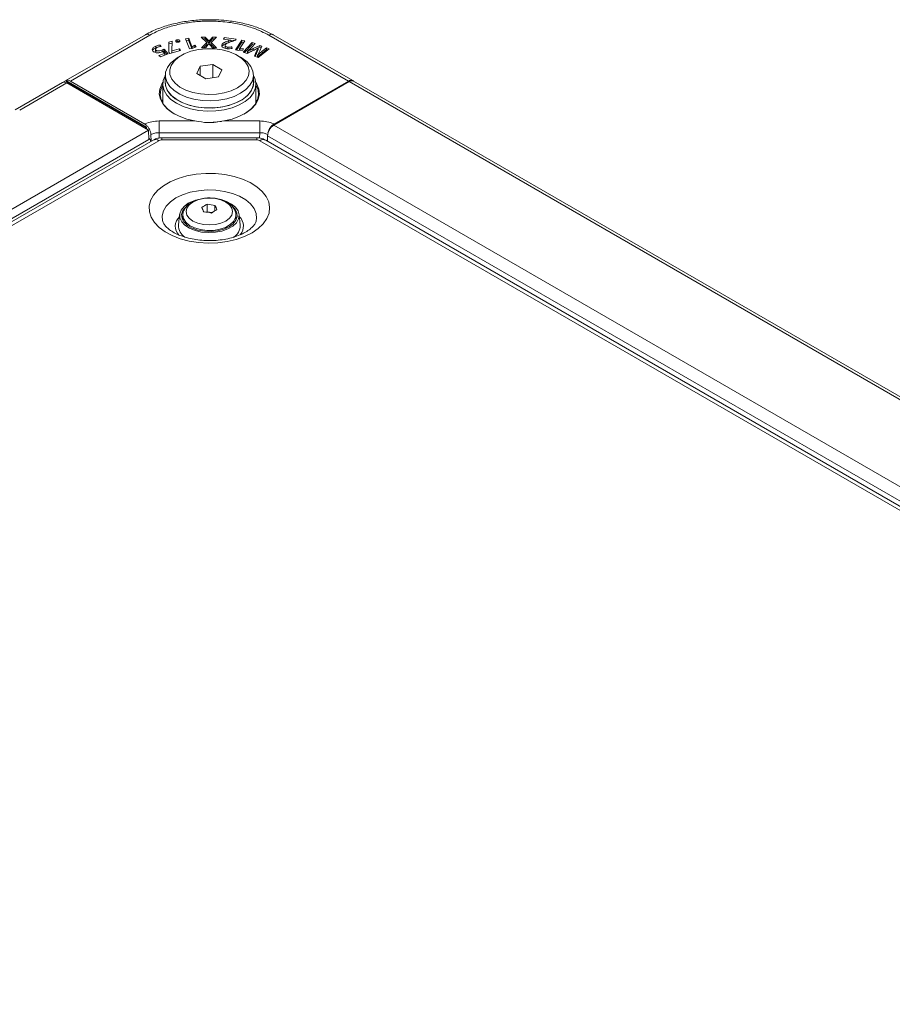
# Model space of a CAD drawing. Header units: millimetres. Extents: x 0 to 1118, y 0 to 864.
# Tile 275 of 512: x 546 to 595, y 213 to 269. Entities that reach past the tile are written whole.
import ezdxf

# ---------------------------------------------------------------- set-up
doc = ezdxf.new("R2010")
doc.units = ezdxf.units.MM

msp = doc.modelspace()

# ---------------------------------------------------------------- linework, layer by layer
at = {"color": 7, "linetype": 'Continuous', "lineweight": 15}
for p, q in [((548.4743, 265.6232), (552.9825, 268.2257)), ((554.3085, 267.8064), (554.3031, 267.2325)), ((554.3107, 267.7035), (554.3062, 267.2287)), ((554.4927, 267.8569), (554.3085, 267.8064)), ((554.3107, 267.7035), (554.3085, 267.8064)), ((554.4888, 267.7523), (554.3107, 267.7035)), ((554.4719, 267.3039), (554.4927, 267.8569)), ((554.9353, 267.8595), (554.718, 267.8041)), ((554.7756, 267.9328), (554.7755, 267.9328)), ((554.7755, 267.8294), (554.7755, 267.8294)), ((554.9277, 267.8369), (554.9287, 267.8878)), ((555.4303, 268.0214), (555.2483, 267.9975)), ((555.2483, 267.9975), (555.474, 267.4238)), ((555.4286, 267.9178), (555.287, 267.8992)), ((555.4286, 267.9178), (555.4303, 268.0214)), ((555.6157, 267.4424), (555.4286, 267.9178)), ((555.6174, 267.5456), (555.4303, 268.0214)), ((556.3596, 268.0912), (556.1369, 268.0905)), ((556.1369, 268.0905), (556.4612, 267.7792)), ((556.4612, 267.7792), (556.1549, 267.4804)), ((556.3583, 267.9879), (556.2442, 267.9875)), ((556.3583, 267.9879), (556.3596, 268.0912)), ((556.4735, 267.8676), (556.3583, 267.9879)), ((556.4754, 267.9702), (556.3596, 268.0912)), ((556.4637, 267.6771), (556.4612, 267.7792)), ((556.5701, 267.7098), (556.5731, 267.7098)), ((556.5876, 267.7522), (556.5799, 267.7523)), ((556.5861, 267.8556), (556.5812, 267.8556)), ((556.7845, 268.0925), (556.6805, 267.9709)), ((556.7859, 267.9892), (556.6825, 267.8682)), ((556.6923, 267.6814), (556.6948, 267.7835)), ((556.8932, 267.4826), (556.6923, 267.6814)), ((556.6948, 267.7835), (557.0056, 268.0932)), ((556.9986, 267.483), (556.6948, 267.7835)), ((557.0056, 268.0932), (556.7845, 268.0925)), ((556.7859, 267.9892), (556.7845, 268.0925)), ((556.9016, 267.9895), (556.7859, 267.9892)), ((557.4365, 268.0635), (557.4027, 267.9732)), ((557.4027, 267.9732), (557.8119, 267.9221)), ((558.1124, 267.9791), (557.4365, 268.0635)), ((557.438, 267.9688), (557.4365, 268.0635)), ((557.8112, 267.9204), (557.7076, 267.8879)), ((557.8119, 267.9221), (557.8112, 267.9204)), ((557.8132, 267.8175), (557.8112, 267.9204)), ((557.8145, 267.821), (557.8119, 267.9221)), ((558.0146, 267.8879), (557.8121, 267.9132)), ((557.9461, 267.8646), (558.0875, 267.9127)), ((558.4448, 267.9121), (558.0812, 267.3625)), ((558.0875, 267.9127), (558.1124, 267.9791)), ((558.4461, 267.8084), (558.1422, 267.349)), ((558.3176, 267.4179), (558.6191, 267.8737)), ((558.6191, 267.8737), (558.4448, 267.9121)), ((558.4461, 267.8084), (558.4448, 267.9121)), ((558.5594, 267.7834), (558.4461, 267.8084)), ((559.0322, 267.7738), (558.5241, 267.2377)), ((558.9808, 267.4989), (559.1918, 267.7163)), ((559.1918, 267.7163), (559.0322, 267.7738)), ((559.033, 267.67), (559.0322, 267.7738)), ((560.2212, 268.2257), (564.7293, 265.6232)), ((554.0668, 267.1659), (553.7422, 267.0391)), ((553.8711, 267.5574), (553.8217, 267.6397)), ((553.8318, 266.9626), (554.2681, 267.1331)), ((553.9773, 267.273), (554.0668, 267.1659)), ((554.2001, 267.1065), (554.0349, 267.2967)), ((554.2681, 267.1331), (554.0356, 267.4008)), ((554.0696, 267.0634), (554.0668, 267.1659)), ((554.3031, 267.2325), (554.3562, 267.1679)), ((554.3562, 267.1679), (554.9754, 267.3376)), ((554.4697, 267.2015), (554.4719, 267.3039)), ((554.4714, 267.1995), (554.4697, 267.2015)), ((554.4732, 267.3022), (554.4719, 267.3039)), ((554.4722, 267.1997), (554.4732, 267.3022)), ((554.9068, 267.4211), (554.4732, 267.3022)), ((554.9057, 267.3186), (554.9068, 267.4211)), ((554.9754, 267.3376), (554.9068, 267.4211)), ((555.474, 267.4238), (555.6315, 267.4444)), ((555.6158, 267.4424), (555.6174, 267.5456)), ((555.6205, 267.546), (555.6174, 267.5456)), ((555.7816, 267.6228), (555.6205, 267.546)), ((555.6215, 267.4431), (555.6205, 267.546)), ((555.7808, 267.5188), (555.6224, 267.4432)), ((555.6315, 267.4444), (555.846, 267.545)), ((555.7808, 267.5188), (555.7816, 267.6228)), ((555.7834, 267.5156), (555.7808, 267.5188)), ((555.846, 267.545), (555.7816, 267.6228)), ((556.1549, 267.4804), (556.376, 267.4811)), ((556.4637, 267.6771), (556.2624, 267.4807)), ((556.376, 267.4811), (556.4878, 267.6073)), ((556.662, 267.6078), (556.7775, 267.4823)), ((556.7775, 267.4823), (556.9986, 267.483)), ((557.4973, 267.5888), (557.4951, 267.4865)), ((557.8972, 267.4558), (557.8708, 267.5397)), ((558.0812, 267.3625), (558.2321, 267.3292)), ((558.2321, 267.3292), (558.5072, 267.3441)), ((558.3153, 267.3337), (558.3176, 267.4179)), ((558.3205, 267.4173), (558.3176, 267.4179)), ((558.3203, 267.334), (558.3205, 267.4173)), ((558.5284, 267.4296), (558.3205, 267.4173)), ((558.5072, 267.3441), (558.5284, 267.4296)), ((558.5241, 267.2377), (558.7368, 267.1609)), ((559.033, 267.67), (558.598, 267.211)), ((558.7368, 267.1609), (559.0849, 267.3236)), ((558.7605, 267.1727), (558.7531, 267.1753)), ((558.7602, 267.2763), (558.7561, 267.2778)), ((559.1174, 267.6396), (559.033, 267.67)), ((559.4538, 267.6132), (559.0808, 267.4361)), ((559.336, 267.4536), (559.0822, 267.333)), ((559.2613, 267.261), (559.1531, 267.0108)), ((559.2634, 267.1586), (559.1932, 266.9963)), ((559.3685, 266.9331), (559.9884, 267.4289)), ((559.3695, 267.4719), (559.3732, 267.4704)), ((559.454, 267.5096), (559.3723, 267.4708)), ((559.5801, 267.5677), (559.4538, 267.6132)), ((559.454, 267.5096), (559.4538, 267.6132)), ((559.5399, 267.4786), (559.454, 267.5096)), ((559.4608, 267.3034), (559.5801, 267.5677)), ((559.8355, 267.4841), (559.5903, 267.2832)), ((559.8361, 267.3803), (559.5921, 267.1805)), ((559.9884, 267.4289), (559.8355, 267.4841)), ((559.8361, 267.3803), (559.8355, 267.4841)), ((559.8992, 267.3576), (559.8361, 267.3803)), ((553.7422, 267.0391), (553.8318, 266.9626)), ((554.0696, 267.0634), (553.8255, 266.968)), ((555.0106, 267.0495), (554.8338, 266.9474)), ((558.3699, 266.9474), (558.1931, 267.0495)), ((559.1531, 267.0108), (559.3685, 266.9331)), ((559.3368, 266.965), (559.3306, 266.967)), ((559.3361, 267.0687), (559.3332, 267.0696)), ((556.0791, 266.433), (555.8877, 266.0208)), ((555.8877, 266.0208), (556.4105, 265.719)), ((556.7932, 266.5434), (556.0791, 266.433)), ((556.0836, 265.9077), (556.0791, 266.433)), ((556.7907, 265.7778), (556.7932, 266.5434)), ((557.3159, 266.2417), (556.7932, 266.5434)), ((557.1246, 265.8294), (557.3159, 266.2417)), ((545.6064, 263.9676), (548.2858, 265.5144)), ((548.4532, 265.611), (548.2884, 265.5158)), ((548.4532, 265.611), (548.4638, 265.6171)), ((553.0246, 262.972), (548.4532, 265.611)), ((548.4638, 265.6171), (548.4743, 265.6232)), ((553.0457, 262.9842), (548.4743, 265.6232)), ((548.534, 265.4886), (553.1605, 262.8177)), ((552.9422, 263.1656), (548.7261, 265.5995)), ((554.1018, 265.9271), (554.1018, 265.5188)), ((556.4105, 265.719), (557.1246, 265.8294)), ((559.1018, 265.5188), (559.1018, 265.9271)), ((560.2523, 263.1052), (564.5252, 265.5719)), ((560.2614, 263.1656), (564.4775, 265.5995)), ((564.7293, 265.6232), (564.7188, 265.6171)), ((564.7293, 265.6232), (564.7399, 265.6171)), ((564.7399, 265.6171), (564.7504, 265.611)), ((564.7504, 265.611), (564.7477, 265.6094)), ((564.7504, 265.611), (564.7742, 265.5973)), ((564.7752, 265.5967), (696.7744, 189.3952)), ((553.9643, 265.4167), (553.9643, 264.3471)), ((559.2393, 264.3471), (559.2393, 265.4167)), ((553.9643, 264.5786), (553.9063, 264.4583)), ((559.2974, 264.4583), (559.2393, 264.5786)), ((556.5651, 263.2503), (557.2835, 263.3148)), ((466.3515, 212.7039), (553.1605, 262.8177)), ((553.0352, 262.9781), (553.0246, 262.972)), ((553.034, 262.8908), (553.0246, 262.972)), ((553.0352, 262.9781), (553.0457, 262.9842)), ((553.0547, 262.8789), (553.0457, 262.9842)), ((553.1605, 262.8177), (553.1686, 262.2916)), ((553.1686, 262.2916), (466.3434, 212.1685)), ((553.4107, 262.2532), (466.565, 212.1183)), ((553.2903, 262.5782), (553.3063, 262.193)), ((559.2912, 262.3826), (553.9125, 262.3826)), ((691.5399, 186.1973), (559.7929, 262.2532)), ((559.8987, 262.2265), (559.8973, 262.193)), ((559.8987, 262.4928), (559.8987, 262.1922)), ((556.486, 258.624), (556.486, 258.1959)), ((556.9182, 258.5571), (556.9182, 258.2457)), ((554.9173, 258.0446), (554.8549, 257.4343)), ((555.1018, 257.9968), (555.1018, 257.8239)), ((556.486, 258.1959), (556.4448, 258.1721)), ((556.7621, 258.1532), (556.486, 258.1959)), ((558.1018, 257.8239), (558.1018, 257.9968)), ((558.1018, 257.8562), (558.1366, 257.7831)), ((558.3488, 257.4343), (558.2864, 258.0446))]:
    msp.add_line(p, q, dxfattribs=at)
at = {"color": 9, "linetype": 'Continuous', "lineweight": 0}
for p, q in [((553.2307, 268.1999), (548.7261, 265.5995)), ((564.4775, 265.5995), (559.9729, 268.1999)), ((548.534, 265.4886), (545.8552, 263.9421)), ((553.0352, 262.9781), (548.4638, 265.6171)), ((696.5244, 189.3704), (564.5252, 265.5719)), ((564.7399, 265.6171), (564.734, 265.6137)), ((553.7519, 263.3379), (555.7867, 263.3379)), ((557.417, 263.3379), (559.4518, 263.3379)), ((559.4518, 263.3379), (559.4518, 262.6702)), ((553.0445, 262.8847), (553.0352, 262.9781)), ((559.4518, 262.6702), (553.7519, 262.6702)), ((553.7519, 262.6702), (553.7598, 262.3699)), ((559.4438, 262.3657), (559.4518, 262.6702)), ((560.2523, 263.1052), (692.2514, 186.9037)), ((553.7357, 262.2211), (466.89, 212.0861)), ((559.2912, 262.2633), (553.9125, 262.2633)), ((559.2912, 262.2633), (559.2912, 262.3826)), ((691.2149, 186.1652), (559.468, 262.2211)), ((691.8979, 186.2913), (559.8987, 262.4928))]:
    msp.add_line(p, q, dxfattribs=at)
at = {"color": 7, "linetype": 'Continuous', "lineweight": 15, "flags": 128}
for points in [[(554.7755, 267.8294), (554.7756, 267.872), (554.7756, 267.9328)], [(556.5799, 267.7523), (556.5805, 267.8039), (556.5812, 267.8556)], [(556.5876, 267.7522), (556.5869, 267.8039), (556.5861, 267.8556)], [(553.5471, 267.4184), (553.546, 267.3675), (553.5449, 267.3165)], [(553.5753, 267.2467), (553.5762, 267.2981), (553.5771, 267.3495)], [(553.8204, 267.5509), (553.8209, 267.588), (553.8217, 267.6397)], [(553.9265, 267.25), (553.9259, 267.2996), (553.9253, 267.3512)], [(554.0349, 267.2967), (554.0353, 267.3488), (554.0356, 267.4008)], [(558.1928, 265.2128), (558.4805, 265.4164), (558.6913, 265.6494), (558.8165, 265.9021), (558.8511, 266.1641), (558.7936, 266.4248), (558.6463, 266.6735), (558.4154, 266.9), (558.1102, 267.095), (557.7432, 267.2506), (557.3296, 267.3603), (556.8861, 267.4197), (556.431, 267.4264), (555.9829, 267.38), (555.5601, 267.2825), (555.18, 267.1379), (554.858, 266.952), (554.6075, 266.7326), (554.4386, 266.4885), (554.3583, 266.2298), (554.3699, 265.9671), (554.4728, 265.7111), (554.6628, 265.4723), (554.9323, 265.2605), (555.2701, 265.0843), (555.6624, 264.9509), (556.0932, 264.8659), (556.5448, 264.8327), (556.9988, 264.8527), (557.4365, 264.925), (557.84, 265.0467), (558.1928, 265.2128)], [(557.6395, 267.4153), (557.6397, 267.4669), (557.64, 267.5186)], [(557.8692, 267.4358), (557.87, 267.4877), (557.8708, 267.5397)], [(558.7531, 267.1753), (558.7546, 267.2266), (558.7561, 267.2778)], [(558.7605, 267.1727), (558.7604, 267.2245), (558.7602, 267.2763)], [(559.2634, 267.1586), (559.2624, 267.2098), (559.2613, 267.261)], [(559.3758, 267.3689), (559.3745, 267.4197), (559.3732, 267.4704)], [(558.3696, 264.9066), (558.0031, 264.7319), (557.586, 264.6004), (557.1332, 264.5168), (556.6613, 264.4843), (556.1873, 264.5038), (555.7282, 264.5749), (555.3007, 264.6947), (554.9202, 264.8592), (554.6005, 265.0622), (554.3531, 265.2965), (554.187, 265.5535), (554.1082, 265.8241), (554.1195, 266.0984), (554.2205, 266.3665), (554.4076, 266.6187), (554.674, 266.846), (554.8338, 266.9474)], [(558.3699, 266.9474), (558.4517, 266.8979), (558.7365, 266.6782), (558.9442, 266.4314), (559.0672, 266.1664), (559.1011, 265.8927), (559.0447, 265.6203), (558.9, 265.359), (558.6722, 265.1181), (558.3696, 264.9066)], [(559.3306, 266.967), (559.3319, 267.0183), (559.3332, 267.0696)], [(559.3368, 266.965), (559.3364, 267.0169), (559.3361, 267.0687)], [(555.7867, 263.3379), (555.3182, 263.4461), (554.8903, 263.6005), (554.5165, 263.7963), (554.2088, 264.0271), (553.9768, 264.2858), (553.8278, 264.5642), (553.7667, 264.8534), (553.7953, 265.1442), (553.9127, 265.4275), (553.9701, 265.5175)], [(559.1018, 265.9019), (559.1693, 265.7653), (559.2365, 265.4871), (559.214, 265.2064), (559.1026, 264.9329), (558.906, 264.6758), (558.6309, 264.444), (558.2868, 264.2454), (557.8852, 264.0866), (557.44, 263.9731), (556.9662, 263.9087), (556.48, 263.8958), (555.998, 263.9346), (555.5365, 264.0239), (555.1113, 264.1606), (554.7368, 264.3401), (554.4259, 264.5563), (554.1891, 264.8017), (554.0344, 265.0681), (553.9671, 265.3464), (553.9896, 265.6271), (554.1011, 265.9006), (554.1018, 265.9019)], [(554.1018, 265.6633), (554.0957, 265.6223), (554.1071, 265.3466), (554.2086, 265.0772), (554.3967, 264.8237), (554.6644, 264.5953), (555.0021, 264.4003), (555.3977, 264.2458), (555.8368, 264.1372), (556.3035, 264.0786), (556.7811, 264.0721), (557.2521, 264.1178), (557.6997, 264.2142), (558.1075, 264.3577), (558.461, 264.5432), (558.7472, 264.7639), (558.9559, 265.0119), (559.0795, 265.2783), (559.1136, 265.5533), (559.1018, 265.6633)], [(554.1018, 265.5188), (554.1364, 265.2795), (554.2595, 265.0145), (554.4671, 264.7677), (554.752, 264.548), (555.1036, 264.3635), (555.5095, 264.2207), (555.9548, 264.1248), (556.4235, 264.0793), (556.8986, 264.0858), (557.363, 264.1441), (557.8, 264.2521), (558.1936, 264.4059), (558.5296, 264.5999), (558.796, 264.8271), (558.9831, 265.0794), (559.0841, 265.3475), (559.1018, 265.5188)], [(559.2335, 265.5175), (559.291, 265.4275), (559.4084, 265.1442), (559.437, 264.8534), (559.3758, 264.5642), (559.2269, 264.2858), (558.9949, 264.0271), (558.6871, 263.7963), (558.3134, 263.6005), (557.8855, 263.4461), (557.417, 263.3379)], [(553.9643, 265.3855), (553.9601, 265.3782), (553.8447, 265.0999), (553.8166, 264.8142), (553.8767, 264.5301), (554.023, 264.2567), (554.251, 264.0025), (554.5533, 263.7757), (554.6491, 263.7186)], [(558.5545, 263.7186), (558.6504, 263.7757), (558.9527, 264.0025), (559.1806, 264.2567), (559.3269, 264.5301), (559.387, 264.8142), (559.3589, 265.0999), (559.2436, 265.3782), (559.2393, 265.3855)], [(557.2649, 258.883), (557.5697, 258.7852), (557.8624, 258.6349), (558.0872, 258.4496), (558.2318, 258.2394), (558.2886, 258.0156), (558.2545, 257.7902), (558.1312, 257.5755), (557.9255, 257.383), (557.6485, 257.2231), (557.315, 257.1043), (556.9431, 257.0332), (556.5527, 257.0135), (556.1651, 257.0463), (555.8009, 257.1298), (555.48, 257.2595), (555.2195, 257.4285), (555.0336, 257.6276), (554.9321, 257.846), (554.9208, 258.0721), (555, 258.2937), (555.1656, 258.4986), (555.4086, 258.6761), (555.4086, 258.6761)], [(555.4086, 258.6761), (555.7159, 258.8164), (555.786, 258.84)], [(555.2214, 258.425), (555.0981, 258.2577), (555.0297, 258.0421), (555.0526, 257.8233), (555.1656, 257.6141), (555.362, 257.4265), (555.6305, 257.2715), (555.9554, 257.1581), (556.3179, 257.0929), (556.6969, 257.0797), (557.0704, 257.1192), (557.4166, 257.2091), (557.7155, 257.3443), (557.9497, 257.5169), (558.1055, 257.7167), (558.174, 257.9323), (558.151, 258.1511), (558.0381, 258.3604), (557.9497, 258.4576)], [(555.067, 257.7831), (555.0981, 257.8495), (555.1018, 257.8562)], [(555.1018, 257.8239), (555.1085, 257.7424), (555.1256, 257.6703)], [(558.078, 257.6703), (558.1011, 257.7967), (558.1018, 257.8239)]]:
    msp.add_lwpolyline(points, dxfattribs=at)
at = {"color": 9, "linetype": 'Continuous', "lineweight": 0, "flags": 128}
for points in [[(556.4735, 267.8676), (556.4741, 267.8984), (556.4747, 267.9292), (556.4754, 267.9702)], [(553.7519, 263.3379), (553.7519, 263.2769), (553.7519, 263.2037), (553.7519, 263.1209), (553.7519, 263.0314), (553.7519, 262.9383), (553.7519, 262.8449), (553.7519, 262.7545), (553.7519, 262.6702)], [(553.9125, 262.2633), (553.9125, 262.3263), (553.9125, 262.3665), (553.9125, 262.3824), (553.9125, 262.3826)], [(559.0177, 257.0009), (558.5989, 256.7952), (558.1283, 256.631), (557.6183, 256.5125), (557.0819, 256.4428), (556.533, 256.4236), (555.986, 256.4555), (555.4549, 256.5376), (554.9535, 256.6679), (554.4948, 256.8429), (554.0907, 257.0582), (553.7516, 257.308), (553.4863, 257.586), (553.3017, 257.885), (553.2026, 258.1972), (553.1915, 258.5146), (553.2688, 258.8289), (553.4324, 259.1319), (553.678, 259.4159), (553.9994, 259.6734), (554.3882, 259.8978), (554.8343, 260.0834), (555.3262, 260.2252), (555.8512, 260.3196), (556.3955, 260.3642), (556.9453, 260.3578), (557.4861, 260.3006), (558.004, 260.1941), (558.4856, 260.0409), (558.9184, 259.8452), (559.2913, 259.6119), (559.5944, 259.3471), (559.8201, 259.0576), (559.9624, 258.751), (560.0177, 258.4352), (559.9845, 258.1184), (559.8637, 257.8087), (559.6584, 257.5143), (559.3739, 257.2426), (559.0177, 257.0009)], [(553.9467, 257.6882), (553.9277, 257.9565), (553.9959, 258.239), (554.1529, 258.5094), (554.3933, 258.7585), (554.7089, 258.9779), (555.089, 259.1601), (555.5205, 259.2989), (555.9889, 259.3895), (556.4782, 259.4289), (556.9717, 259.4158), (557.4526, 259.3505), (557.9045, 259.2353), (558.312, 259.0741), (558.6613, 258.8724), (558.9405, 258.6372), (559.1401, 258.3763), (559.2532, 258.0987), (559.276, 257.8138), (559.2598, 257.7014)], [(555.6699, 258.7461), (555.4605, 258.5886), (555.3288, 258.4051), (555.2839, 258.2082), (555.3288, 258.0112), (555.4605, 257.8277), (555.6699, 257.6702), (555.9429, 257.5493), (556.2607, 257.4733), (556.6018, 257.4473), (556.9429, 257.4733), (557.2608, 257.5493), (557.5337, 257.6702), (557.7432, 257.8277), (557.8749, 258.0112), (557.9198, 258.2082), (557.8749, 258.4051), (557.7432, 258.5886), (557.5337, 258.7461), (557.2608, 258.8671), (556.9429, 258.9431), (556.6018, 258.969), (556.2607, 258.9431), (555.9429, 258.8671), (555.6699, 258.7461)], [(558.1017, 257.9838), (558.0834, 257.8614), (557.9785, 257.6529), (557.7871, 257.4661), (557.5212, 257.3126), (557.1975, 257.2021), (556.8365, 257.1416), (556.4607, 257.1347), (556.0937, 257.1821), (555.7587, 257.2806), (555.4767, 257.4242), (555.2653, 257.6037), (555.138, 257.8079), (555.1018, 257.9935)]]:
    msp.add_lwpolyline(points, dxfattribs=at)
at = {"color": 7, "linetype": 'Continuous', "lineweight": 15}
for centre, radius, start, end in [((564.6717, 265.3675), 0.2515, 65.68579, 125.61811), ((560.6663, 262.4579), 0.7684, 122.60562, 177.39438), ((552.898, 262.0531), 0.4106, 18.32732, 48.97725), ((558.1539, 255.3695), 3.657, 117.13424, 122.86039), ((552.3655, 256.524), 4.26, 23.04795, 26.74821), ((556.0009, 254.0576), 4.592, 78.47743, 83.93629), ((558.7019, 255.0531), 3.657, 117.13424, 122.86039), ((553.1166, 256.641), 4.2573, 23.04704, 26.74965), ((555.8003, 253.6248), 4.5928, 78.47827, 83.93624), ((555.6386, 257.4181), 0.7839, 178.814, 237.3996), ((557.5534, 257.4211), 0.7955, 300.45699, 0.95337)]:
    msp.add_arc(centre, radius, start, end, dxfattribs=at)
at = {"color": 9, "linetype": 'Continuous', "lineweight": 0}
for centre, radius, start, end in [((553.5453, 261.9553), 0.3269, 54.38381, 114.30592), ((553.9053, 261.9027), 0.3607, 88.85634, 118.03992), ((559.2984, 261.9027), 0.3607, 61.95996, 91.14432), ((559.6584, 261.9553), 0.3269, 65.69296, 125.61731), ((555.4112, 257.376), 0.7392, 133.34343, 224.0754), ((557.7974, 257.3773), 0.7348, 319.24304, 46.86984)]:
    msp.add_arc(centre, radius, start, end, dxfattribs=at)
at = {"color": 7, "linetype": 'Continuous', "lineweight": 15}
for centre, major_axis, ratio, start_param, end_param in [((548.5402, 265.0839), (-0.2564, 0.4293), 0.56722, 5.4894397, 6.2748379), ((548.7199, 265.1876), (-0.2433, 0.4369), 0.587367, 5.5069065, 6.2923047), ((564.4837, 265.1876), (0.2433, 0.4369), 0.587367, 6.274066, 7.0594641)]:
    msp.add_ellipse(centre, major_axis=major_axis, ratio=ratio, start_param=start_param, end_param=end_param, dxfattribs=at)
for points, knots in [([(552.9824, 268.2257), (553.1051, 268.2917), (553.4389, 268.4712), (554.0671, 268.713), (554.8645, 268.9194), (555.7215, 269.0457), (556.6676, 269.0914), (557.6138, 269.0356), (558.5161, 268.8802), (559.3995, 268.6365), (559.922, 268.3753), (560.2212, 268.2257)], [0, 0, 0, 0, 0.0627055, 0.1705803, 0.2816653, 0.3894287, 0.5004172, 0.6352695, 0.7422842, 0.8524249, 1, 1, 1, 1]), ([(554.7755, 267.9328), (554.7608, 267.9289), (554.7351, 267.922), (554.7087, 267.9037), (554.6957, 267.8831), (554.6943, 267.862), (554.7006, 267.8487), (554.7034, 267.8428)], [0, 0, 0, 0, 0.2496444, 0.4388305, 0.6277643, 0.8338278, 1, 1, 1, 1]), ([(554.7034, 267.8428), (554.7108, 267.8334), (554.7235, 267.8174), (554.7568, 267.801), (554.7921, 267.7934), (554.8268, 267.7929), (554.8475, 267.7962), (554.8567, 267.7977)], [0, 0, 0, 0, 0.2740943, 0.4695833, 0.6658406, 0.8515161, 1, 1, 1, 1]), ([(554.7755, 267.8294), (554.7599, 267.826), (554.7436, 267.8224), (554.7332, 267.8149), (554.7327, 267.8146)], [0, 0, 0, 0, 0.9575726, 1, 1, 1, 1]), ([(554.7755, 267.8294), (554.7755, 267.8425), (554.7755, 267.8663), (554.7755, 267.9008), (554.7755, 267.9222), (554.7755, 267.9328)], [0, 0, 0, 0, 0.3800026, 0.6900017, 1, 1, 1, 1]), ([(554.8985, 267.8125), (554.8899, 267.8171), (554.8721, 267.8269), (554.8363, 267.8341), (554.8028, 267.8337), (554.7832, 267.8306), (554.7755, 267.8294)], [0, 0, 0, 0, 0.2613781, 0.54614, 0.8218326, 1, 1, 1, 1]), ([(554.9287, 267.8878), (554.9214, 267.897), (554.9086, 267.9131), (554.8743, 267.9293), (554.8376, 267.9374), (554.8033, 267.9371), (554.7834, 267.934), (554.7756, 267.9328)], [0, 0, 0, 0, 0.2710778, 0.4740663, 0.6772793, 0.8740547, 1, 1, 1, 1]), ([(554.8567, 267.7977), (554.8733, 267.8023), (554.9013, 267.8101), (554.9268, 267.8311), (554.9377, 267.8523), (554.9366, 267.8719), (554.9309, 267.8834), (554.9287, 267.8878)], [0, 0, 0, 0, 0.2837401, 0.4793643, 0.6749747, 0.8762513, 1, 1, 1, 1]), ([(556.5799, 267.7523), (556.5686, 267.7652), (556.5461, 267.7911), (556.5103, 267.8294), (556.4858, 267.8548), (556.4735, 267.8676)], [0, 0, 0, 0, 0.3315033, 0.665718, 1, 1, 1, 1]), ([(556.5812, 267.8556), (556.57, 267.8685), (556.5475, 267.8943), (556.5119, 267.9324), (556.4876, 267.9576), (556.4754, 267.9702)], [0, 0, 0, 0, 0.33332253, 0.6666083, 1, 1, 1, 1]), ([(556.4878, 267.6073), (556.499, 267.6202), (556.5193, 267.6434), (556.5462, 267.6778), (556.5621, 267.6991), (556.5701, 267.7098)], [0, 0, 0, 0, 0.3831911, 0.6915214, 1, 1, 1, 1]), ([(556.5731, 267.7098), (556.584, 267.6968), (556.6039, 267.6732), (556.6335, 267.6392), (556.6525, 267.6183), (556.662, 267.6078)], [0, 0, 0, 0, 0.3791579, 0.6895533, 1, 1, 1, 1]), ([(556.6805, 267.9709), (556.6693, 267.958), (556.6471, 267.9326), (556.6144, 267.8944), (556.5956, 267.8685), (556.5861, 267.8556)], [0, 0, 0, 0, 0.3394257, 0.6694977, 1, 1, 1, 1]), ([(556.6825, 267.8682), (556.6712, 267.8553), (556.6489, 267.8298), (556.6161, 267.7915), (556.5971, 267.7653), (556.5876, 267.7522)], [0, 0, 0, 0, 0.3374166, 0.6684766, 1, 1, 1, 1]), ([(557.7076, 267.8879), (557.6647, 267.873), (557.5789, 267.8431), (557.459, 267.791), (557.3526, 267.7294), (557.321, 267.6758), (557.3059, 267.6501)], [0, 0, 0, 0, 0.2539287, 0.5081159, 0.7640376, 1, 1, 1, 1]), ([(557.7087, 267.7847), (557.6658, 267.7698), (557.5799, 267.74), (557.4601, 267.6878), (557.3542, 267.6264), (557.3229, 267.5731), (557.308, 267.5477)], [0, 0, 0, 0, 0.2547098, 0.5096798, 0.7664128, 1, 1, 1, 1]), ([(557.4984, 267.6371), (557.5095, 267.6546), (557.5365, 267.6972), (557.6349, 267.7486), (557.7738, 267.8055), (557.882, 267.8426), (557.9461, 267.8646)], [0, 0, 0, 0, 0.1568355, 0.3822134, 0.6337233, 1, 1, 1, 1]), ([(557.7087, 267.7847), (557.7086, 267.7951), (557.7084, 267.8157), (557.708, 267.8501), (557.7078, 267.8742), (557.7076, 267.8879)], [0, 0, 0, 0, 0.2999844, 0.5999997, 1, 1, 1, 1]), ([(553.5651, 267.581), (553.5101, 267.5546), (553.4231, 267.513), (553.3657, 267.4296), (553.3593, 267.359), (553.3895, 267.3084), (553.4156, 267.2841), (553.4213, 267.2788)], [0, 0, 0, 0, 0.3488565, 0.5509287, 0.7533271, 0.9463371, 1, 1, 1, 1]), ([(553.5663, 267.4779), (553.51, 267.4519), (553.4255, 267.4131), (553.392, 267.355), (553.3808, 267.3356)], [0, 0, 0, 0, 0.66669989, 1, 1, 1, 1]), ([(553.4213, 267.2788), (553.4365, 267.2672), (553.4712, 267.2407), (553.5461, 267.2109), (553.6209, 267.1982), (553.6648, 267.1982), (553.6768, 267.1982)], [0, 0, 0, 0, 0.2475832, 0.5662905, 0.8817351, 1, 1, 1, 1]), ([(553.5753, 267.2467), (553.5644, 267.2593), (553.5455, 267.2809), (553.54, 267.3066), (553.545, 267.3164), (553.545, 267.3165)], [0, 0, 0, 0, 0.576946, 0.9979189, 1, 1, 1, 1]), ([(553.5771, 267.3495), (553.5657, 267.3621), (553.546, 267.3838), (553.5442, 267.4191), (553.5636, 267.4533), (553.6001, 267.4858), (553.6386, 267.5027), (553.6556, 267.5102)], [0, 0, 0, 0, 0.2266092, 0.3896522, 0.5524875, 0.8017029, 1, 1, 1, 1]), ([(553.8217, 267.6397), (553.7978, 267.6375), (553.75, 267.6329), (553.6621, 267.6147), (553.6033, 267.5942), (553.5651, 267.581)], [0, 0, 0, 0, 0.2608607, 0.5212757, 1, 1, 1, 1]), ([(553.5663, 267.4779), (553.5662, 267.4882), (553.566, 267.5088), (553.5656, 267.5432), (553.5653, 267.5672), (553.5651, 267.581)], [0, 0, 0, 0, 0.2999857, 0.6000002, 1, 1, 1, 1]), ([(553.9253, 267.3512), (553.8811, 267.3354), (553.8185, 267.3132), (553.7246, 267.3027), (553.6608, 267.3078), (553.609, 267.3251), (553.5869, 267.342), (553.5771, 267.3495)], [0, 0, 0, 0, 0.3934093, 0.5567884, 0.7213025, 0.8762257, 1, 1, 1, 1]), ([(553.6556, 267.5102), (553.677, 267.5177), (553.7206, 267.533), (553.7935, 267.5489), (553.845, 267.5545), (553.8711, 267.5574)], [0, 0, 0, 0, 0.3235157, 0.6578633, 1, 1, 1, 1]), ([(553.6768, 267.1982), (553.7001, 267.1993), (553.7466, 267.2013), (553.8299, 267.2165), (553.8845, 267.2351), (553.9189, 267.2469)], [0, 0, 0, 0, 0.26921899, 0.53877424, 1, 1, 1, 1]), ([(553.9189, 267.2469), (553.924, 267.2489), (553.9341, 267.253), (553.9539, 267.2614), (553.968, 267.2684), (553.9773, 267.273)], [0, 0, 0, 0, 0.2502807, 0.500616, 1, 1, 1, 1]), ([(554.0356, 267.4008), (554.0269, 267.3963), (554.0096, 267.3872), (553.9731, 267.3704), (553.9444, 267.3588), (553.9253, 267.3512)], [0, 0, 0, 0, 0.2511486, 0.5023649, 1, 1, 1, 1]), ([(554.0349, 267.2967), (554.0262, 267.2922), (554.0088, 267.2832), (553.9902, 267.2744), (553.9802, 267.2703), (553.9798, 267.2701)], [0, 0, 0, 0, 0.4885526, 0.97719511, 1, 1, 1, 1]), ([(557.3059, 267.6501), (557.301, 267.6248), (557.2917, 267.5771), (557.3377, 267.5129), (557.4197, 267.4655), (557.5029, 267.4448), (557.556, 267.4368), (557.5687, 267.4348)], [0, 0, 0, 0, 0.2549832, 0.4802652, 0.6776566, 0.9227847, 1, 1, 1, 1]), ([(557.308, 267.5477), (557.3078, 267.558), (557.3074, 267.5784), (557.3067, 267.6126), (557.3062, 267.6364), (557.3059, 267.6501)], [0, 0, 0, 0, 0.2999846, 0.6000001, 1, 1, 1, 1]), ([(557.64, 267.5186), (557.6139, 267.523), (557.5728, 267.5299), (557.5257, 267.551), (557.5007, 267.5767), (557.4895, 267.6067), (557.4956, 267.6273), (557.4984, 267.6371)], [0, 0, 0, 0, 0.2858482, 0.4510492, 0.6171833, 0.8186621, 1, 1, 1, 1]), ([(557.5687, 267.4348), (557.6018, 267.4318), (557.6896, 267.4237), (557.8041, 267.4322), (557.876, 267.4505), (557.8972, 267.4558)], [0, 0, 0, 0, 0.2988307, 0.7938889, 1, 1, 1, 1]), ([(557.8708, 267.5397), (557.8476, 267.5342), (557.8059, 267.5242), (557.7283, 267.513), (557.6741, 267.5164), (557.64, 267.5186)], [0, 0, 0, 0, 0.3171522, 0.5705102, 1, 1, 1, 1]), ([(558.7561, 267.2778), (558.7826, 267.3023), (558.835, 267.3508), (558.9086, 267.425), (558.9568, 267.4743), (558.9808, 267.4989)], [0, 0, 0, 0, 0.337822, 0.6688866, 1, 1, 1, 1]), ([(559.0808, 267.4361), (559.042, 267.4179), (558.9679, 267.3831), (558.861, 267.3297), (558.7938, 267.2941), (558.7602, 267.2763)], [0, 0, 0, 0, 0.3541545, 0.6769809, 1, 1, 1, 1]), ([(559.0822, 267.333), (559.0434, 267.3148), (558.969, 267.2799), (558.8618, 267.2264), (558.7943, 267.1906), (558.7605, 267.1727)], [0, 0, 0, 0, 0.3528739, 0.6763436, 1, 1, 1, 1]), ([(559.0849, 267.3236), (559.123, 267.3423), (559.1908, 267.3755), (559.285, 267.4254), (559.3413, 267.4564), (559.3695, 267.4719)], [0, 0, 0, 0, 0.3913107, 0.6956, 1, 1, 1, 1]), ([(559.3732, 267.4704), (559.3572, 267.4431), (559.3288, 267.3948), (559.2922, 267.3249), (559.2716, 267.2823), (559.2613, 267.261)], [0, 0, 0, 0, 0.3951388, 0.6975031, 1, 1, 1, 1]), ([(559.3758, 267.3689), (559.3598, 267.3416), (559.3313, 267.2931), (559.2945, 267.2229), (559.2738, 267.1801), (559.2634, 267.1586)], [0, 0, 0, 0, 0.3935449, 0.6967092, 1, 1, 1, 1]), ([(559.3332, 267.0696), (559.3499, 267.0969), (559.3817, 267.149), (559.4238, 267.227), (559.4484, 267.2779), (559.4608, 267.3034)], [0, 0, 0, 0, 0.3533437, 0.6765675, 1, 1, 1, 1]), ([(559.5903, 267.2832), (559.5618, 267.2595), (559.5048, 267.2121), (559.4201, 267.1406), (559.3641, 267.0927), (559.3361, 267.0687)], [0, 0, 0, 0, 0.3332074, 0.6665974, 1, 1, 1, 1]), ([(559.5921, 267.1805), (559.5636, 267.1567), (559.5064, 267.1091), (559.4213, 267.0373), (559.365, 266.9891), (559.3368, 266.965)], [0, 0, 0, 0, 0.3317754, 0.6658814, 1, 1, 1, 1]), ([(557.417, 263.3379), (557.2717, 263.3116), (556.9767, 263.2582), (556.4191, 263.2304), (556.027, 263.2971), (555.7867, 263.3379)], [0, 0, 0, 0, 0.27272741, 0.554235, 1, 1, 1, 1]), ([(553.2903, 262.5782), (553.2844, 262.6276), (553.2726, 262.7264), (553.2067, 262.8832), (553.1133, 263.0237), (553.0191, 263.1169), (552.9608, 263.1538), (552.9422, 263.1656)], [0, 0, 0, 0, 0.2229683, 0.4459073, 0.6696207, 0.8946184, 1, 1, 1, 1]), ([(560.2614, 263.1656), (560.2214, 263.1379), (560.1415, 263.0825), (560.0368, 262.9498), (559.9574, 262.8021), (559.9346, 262.7037), (559.9238, 262.6569)], [0, 0, 0, 0, 0.2562552, 0.5125185, 0.7685444, 1, 1, 1, 1]), ([(553.9125, 262.3826), (553.8531, 262.3796), (553.7097, 262.3725), (553.5398, 262.322), (553.4387, 262.2682), (553.4107, 262.2532)], [0, 0, 0, 0, 0.3374926, 0.8162117, 1, 1, 1, 1]), ([(559.7929, 262.2532), (559.7326, 262.2829), (559.6005, 262.3478), (559.4252, 262.3794), (559.3177, 262.3819), (559.2912, 262.3826)], [0, 0, 0, 0, 0.3879016, 0.848854, 1, 1, 1, 1]), ([(556.7232, 258.9699), (556.6752, 258.9738), (556.5133, 258.987), (556.2339, 258.9572), (555.9133, 258.8833), (555.708, 258.797), (555.6112, 258.7424), (555.5981, 258.735)], [0, 0, 0, 0, 0.118889, 0.401474, 0.6857238, 0.9575056, 1, 1, 1, 1]), ([(558.098, 257.9791), (558.0994, 257.9876), (558.1135, 258.0727), (558.0677, 258.2368), (557.9586, 258.4457), (557.7801, 258.6274), (557.5436, 258.7801), (557.2524, 258.8936), (556.9711, 258.96), (556.7896, 258.9672), (556.7232, 258.9699)], [0, 0, 0, 0, 0.015527, 0.1563215, 0.2947374, 0.4381319, 0.5904628, 0.7488498, 0.9080907, 1, 1, 1, 1]), ([(555.5981, 258.735), (555.5521, 258.7062), (555.4196, 258.6233), (555.2547, 258.4608), (555.14, 258.2458), (555.0921, 258.085), (555.1048, 258.0021), (555.1063, 257.9923)], [0, 0, 0, 0, 0.1614786, 0.4647477, 0.7203272, 0.9667173, 1, 1, 1, 1]), ([(558.6427, 257.038), (558.5917, 257.0099), (558.4424, 256.9278), (558.1502, 256.806), (557.7581, 256.6887), (557.328, 256.6057), (556.874, 256.561), (556.4101, 256.5574), (555.9516, 256.5952), (555.5137, 256.6726), (555.1108, 256.7856), (554.7559, 256.928), (554.4601, 257.0909), (554.2304, 257.2636), (554.0711, 257.4325), (553.9776, 257.5816), (553.9571, 257.6572), (553.9472, 257.6938)], [0, 0, 0, 0, 0.03561764, 0.10416246, 0.17340466, 0.24335586, 0.31384091, 0.38462668, 0.45546176, 0.52601473, 0.59602857, 0.66527646, 0.73360963, 0.80108674, 0.8682469, 0.9360852, 1, 1, 1, 1]), ([(559.255, 257.6985), (559.2488, 257.6688), (559.2348, 257.602), (559.1574, 257.4667), (559.0142, 257.3022), (558.8355, 257.1551), (558.6931, 257.0686), (558.6427, 257.038)], [0, 0, 0, 0, 0.1844544, 0.4155563, 0.6364236, 0.8714655, 1, 1, 1, 1])]:
    msp.add_open_spline(points, degree=3, knots=knots, dxfattribs=at)
at = {"color": 9, "linetype": 'Continuous', "lineweight": 0}
for points, knots in [([(559.9729, 268.1999), (559.6942, 268.3394), (559.2105, 268.5815), (558.3864, 268.8102), (557.5466, 268.9574), (556.6669, 269.01), (555.7876, 268.9669), (554.9929, 268.85), (554.2461, 268.6552), (553.6585, 268.4302), (553.3451, 268.2615), (553.2307, 268.1999)], [0, 0, 0, 0, 0.1476517, 0.2562043, 0.364776, 0.4995885, 0.6089423, 0.7182917, 0.8277418, 0.9371757, 1, 1, 1, 1]), ([(552.9824, 268.2257), (552.9996, 268.2334), (553.0339, 268.249), (553.0955, 268.25), (553.1617, 268.2358), (553.2077, 268.2119), (553.2307, 268.1999)], [0, 0, 0, 0, 0.2500025, 0.5000045, 0.7500154, 1, 1, 1, 1]), ([(560.2212, 268.2257), (560.2041, 268.2334), (560.1698, 268.249), (560.1081, 268.25), (560.0419, 268.2358), (559.9959, 268.2119), (559.9729, 268.1999)], [0, 0, 0, 0, 0.2500024, 0.50000436, 0.75000607, 1, 1, 1, 1]), ([(556.6825, 267.8682), (556.6823, 267.8785), (556.6819, 267.899), (556.6813, 267.9332), (556.6808, 267.9572), (556.6805, 267.9709)], [0, 0, 0, 0, 0.2999848, 0.6000002, 1, 1, 1, 1]), ([(559.0822, 267.333), (559.0821, 267.3433), (559.0818, 267.3639), (559.0813, 267.3983), (559.081, 267.4223), (559.0808, 267.4361)], [0, 0, 0, 0, 0.2999848, 0.6000004, 1, 1, 1, 1]), ([(559.5921, 267.1805), (559.5919, 267.1907), (559.5916, 267.2113), (559.591, 267.2456), (559.5906, 267.2695), (559.5903, 267.2832)], [0, 0, 0, 0, 0.2999847, 0.6000002, 1, 1, 1, 1]), ([(552.9422, 263.1656), (552.952, 263.1703), (553.0688, 263.2266), (553.3305, 263.3141), (553.6112, 263.33), (553.7519, 263.3379)], [0, 0, 0, 0, 0.0434584, 0.520807, 1, 1, 1, 1]), ([(559.4518, 263.3379), (559.5919, 263.33), (559.8721, 263.3142), (560.134, 263.227), (560.2512, 263.1705), (560.2614, 263.1656)], [0, 0, 0, 0, 0.4773016, 0.9546034, 1, 1, 1, 1]), ([(553.7519, 262.6702), (553.6666, 262.6667), (553.4993, 262.66), (553.3591, 262.6051), (553.2903, 262.5782)], [0, 0, 0, 0, 0.5093598, 1, 1, 1, 1]), ([(559.9133, 262.5782), (559.8445, 262.6051), (559.7043, 262.66), (559.537, 262.6667), (559.4518, 262.6702)], [0, 0, 0, 0, 0.4906303, 1, 1, 1, 1])]:
    msp.add_open_spline(points, degree=3, knots=knots, dxfattribs=at)

doc.saveas('drawing.dxf')
